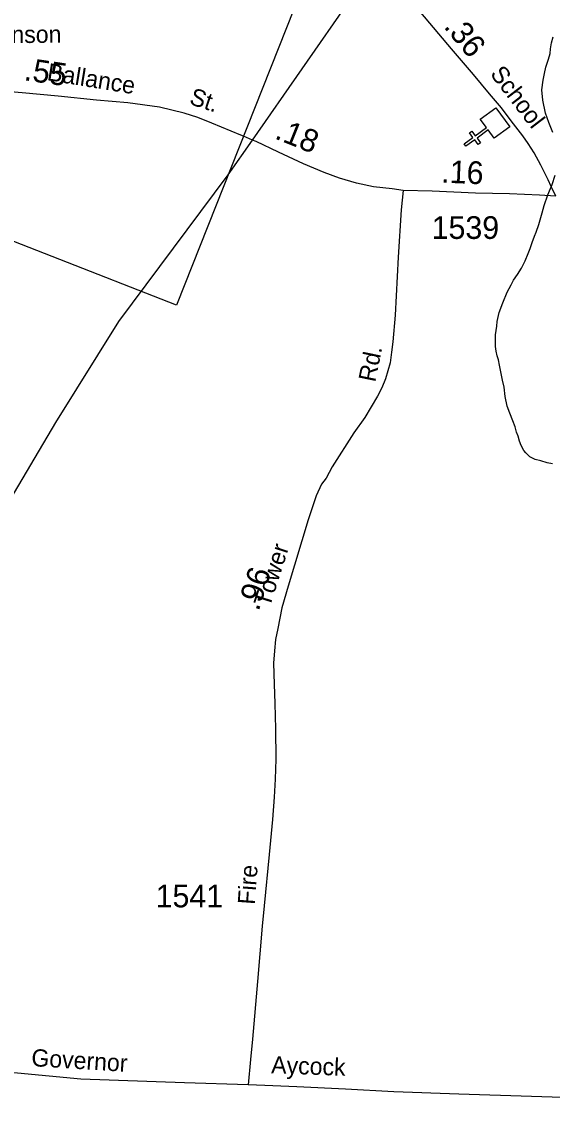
# Model space of a CAD drawing. Extents: x 2206922 to 2357709, y 510027 to 673830.
# Drawn here: x 2305149 to 2308071, y 645928 to 651934 of the extents above; entities that cross this region are included whole.
import ezdxf

# ---------------------------------------------------------------- set-up
doc = ezdxf.new("R2010")
doc.units = 0
for name, color, linetype in [('Exist Boundary Political City Limit New', 7, 'Continuous'), ('Exist Cultural Church CELL', 7, 'Continuous'), ('Exist Hydrographic Misc Water Feature', 7, 'Continuous'), ('Exist Road Non-System Type 51 Label', 7, 'Continuous'), ('Exist Road Secondary Mileage Hundredths English Label', 7, 'Continuous'), ('Exist Road Secondary Type 41 Attributed', 7, 'Continuous'), ('Exist Road Secondary Type 51 Attributed', 7, 'Continuous'), ('Exist Road Secondary Type 51 Label', 7, 'Continuous'), ('Exist Road Secondary Type 51 Number Label', 7, 'Continuous'), ('Exist Utilities Electrical Transmission Line', 7, 'Continuous'), ('Map Preparation Boundary City Limit Buffer Line', 7, 'Continuous')]:
    doc.layers.add(name, color=color, linetype=linetype)

msp = doc.modelspace()

# ---------------------------------------------------------------- linework, layer by layer
at = {"layer": 'Exist Boundary Political City Limit New'}
msp.add_lwpolyline([(2303401.8, 649390.8), (2303317, 649542.9), (2303089.8, 650127.4), (2303035.5, 650194.7), (2303351.8, 651009.5), (2303170.2, 651065.1), (2303245.8, 651290.1), (2303073.5, 651231.2), (2303156, 651468.6), (2301035.5, 652338.5), (2303631.2, 658792.3), (2308548.8, 656795.4), (2306001.2, 650373), (2304628.8, 650908.6), (2304584.2, 650853.8), (2304289.2, 650802.4), (2304227.2, 650603.8), (2304032.8, 650465.9), (2303944.5, 650218.4), (2303784, 650273.1), (2303401.8, 649390.8)], dxfattribs=at)
at = {"layer": 'Exist Cultural Church CELL'}
msp.add_lwpolyline([(2307751.9, 651292.6), (2307718.1, 651338.4), (2307656.7, 651293.4), (2307675.6, 651267.6), (2307662.7, 651258.1), (2307643.8, 651284), (2307595.3, 651248.4), (2307585.8, 651261.3), (2307634.4, 651296.9), (2307615.4, 651322.7), (2307628.3, 651332.1), (2307647.2, 651306.3), (2307708.6, 651351.3), (2307674.6, 651397.9), (2307760.5, 651460.8), (2307837.7, 651355.5)], close=True, dxfattribs=at)
at = {"layer": 'Exist Hydrographic Misc Water Feature'}
for points in [[(2308074.5, 651324), (2308051.9, 651379.7), (2308033.2, 651431.5), (2308018.7, 651501.5), (2308013.8, 651559.4), (2308021.5, 651613.4), (2308027.5, 651649.4), (2308036.5, 651683.7), (2308050.3, 651727.5), (2308059.9, 651759.7), (2308061.7, 651785.8), (2308067.5, 651817.8), (2308076.9, 651852)], [(2308072.2, 649499.2), (2308042.1, 649504.6), (2308007.8, 649516.2), (2307977.7, 649524), (2307947.7, 649537.8), (2307925.4, 649559.5), (2307915.3, 649573.2), (2307899.1, 649601.2), (2307890.9, 649625.1), (2307882.7, 649651), (2307874.5, 649673), (2307865.9, 649702.7), (2307853.6, 649736.5), (2307837.2, 649778.4), (2307822.9, 649816.3), (2307812.2, 649870.1), (2307805.4, 649921.9), (2307797.4, 649960), (2307780.2, 650043.7), (2307774.3, 650071.8), (2307767.7, 650093.4), (2307762, 650119.4), (2307759.3, 650145.4), (2307758.9, 650181.1), (2307758.5, 650209.2), (2307762.6, 650233.3), (2307766.1, 650257.5), (2307767.9, 650283.2), (2307779.2, 650333.4), (2307798.5, 650385.6), (2307822, 650445.8), (2307843.8, 650485.9), (2307857.5, 650510.2), (2307879, 650542.7), (2307900.8, 650576.7), (2307922.3, 650616.8), (2307937.7, 650657.1), (2307949.4, 650685), (2307961.1, 650719.3), (2307972.7, 650753.2), (2307982.4, 650775.3), (2307998, 650817.6), (2308015.4, 650881.9), (2308026.7, 650921.9), (2308045.9, 650981.9), (2308069.9, 651038.3), (2308087.2, 651088.4)]]:
    msp.add_lwpolyline(points, dxfattribs=at)
at = {"layer": 'Exist Road Secondary Type 41 Attributed'}
msp.add_lwpolyline([(2307250, 651004.6), (2307239.7, 650898.5), (2307222, 650637), (2307204.9, 650317.3), (2307193.4, 650171), (2307186.2, 650113.7), (2307177.6, 650054.9), (2307166.2, 650011.9), (2307151.8, 649967.5), (2307131.8, 649918.7), (2307108.9, 649871.4), (2307038.7, 649755.3), (2306978.5, 649669.3), (2306858.1, 649482.9), (2306825.2, 649419.8), (2306800.8, 649386.8), (2306770.7, 649322.3), (2306726.3, 649190.4), (2306616, 648824.8), (2306581.6, 648705.8), (2306558.7, 648592.5), (2306545.8, 648532.3), (2306541.5, 648469.2), (2306535.7, 648401.9), (2306538.6, 648285.7), (2306542.9, 648179.6), (2306547.2, 648040.6), (2306548.6, 647872.8), (2306544.3, 647762.4), (2306540, 647663.5), (2306530, 647540.2), (2306511.4, 647348.1), (2306484.2, 647065.7), (2306472.7, 646952.4), (2306446.9, 646648.5), (2306419.7, 646330.2), (2306409.7, 646218.3), (2306395.6, 646078.6)], dxfattribs=at)
at = {"layer": 'Exist Road Secondary Type 51 Attributed'}
for points in [[(2308090.3, 650974.4), (2308065, 651026.1), (2308048.1, 651064.1), (2308008.2, 651144.8), (2307970.7, 651213.1), (2307937.5, 651262.9), (2307909.8, 651305.3), (2307845.2, 651388.4), (2307791.7, 651460.4), (2307725.3, 651537.9), (2307636.8, 651643.1), (2307516.9, 651785.2), (2307347.2, 651984.6)], [(2307250, 651004.6), (2307189.8, 651013.7), (2307085.8, 651024.7), (2306992.8, 651044.7), (2306899.7, 651072.1), (2306814, 651104.1), (2306700.8, 651151.5), (2306564, 651215.4), (2306439.9, 651273.9), (2306419.5, 651282.8), (2306370.6, 651304), (2306356, 651310.4), (2306195.5, 651376.1), (2306118.8, 651407.1), (2306044, 651430.9), (2305908, 651464.2), (2305733.9, 651488.4), (2305560.5, 651503), (2305348.9, 651524.9), (2305151.9, 651543.1), (2304955.9, 651560)], [(2308090.3, 650974.4), (2308000.2, 650978.8), (2307836.2, 650987.2), (2307647.7, 650990), (2307408.7, 651000.9), (2307250, 651004.6)], [(2306395.6, 646078.6), (2306045.7, 646089.3), (2305474.1, 646109.4), (2305124.5, 646142.4), (2304998.4, 646151), (2304926.7, 646156.7), (2304815, 646159.6), (2304696, 646161), (2304547, 646155.3), (2304461.1, 646156.7), (2304343.6, 646161), (2304193.1, 646162.4), (2304038.4, 646180.4), (2303813.5, 646205.4), (2303544.1, 646242.7), (2303293.7, 646270.3), (2303270.4, 646272.8), (2303170.1, 646284.3), (2303019.7, 646307.2), (2302691.6, 646350.2), (2302519.6, 646369.6), (2302485.7, 646370)], [(2310943.9, 645928.3), (2308870.9, 645985.2), (2307556.6, 646027), (2307198.5, 646040.6), (2306931.4, 646054.3), (2306664.3, 646068), (2306488.2, 646075.6), (2306395.6, 646078.6)]]:
    msp.add_lwpolyline(points, dxfattribs=at)
at = {"layer": 'Exist Utilities Electrical Transmission Line'}
for p, q in [((2306419.5, 651282.8), (2307105.2, 652268.1)), ((2306286.2, 651091.2), (2306419.5, 651282.8)), ((2305683, 650284), (2306286.2, 651091.2))]:
    msp.add_line(p, q, dxfattribs=at)
msp.add_lwpolyline([(2303293.7, 646270.3), (2305336.9, 649727), (2305683, 650284)], dxfattribs=at)
at = {"layer": 'Map Preparation Boundary City Limit Buffer Line'}
msp.add_lwpolyline([(2303401.8, 649390.8), (2303317, 649542.9), (2303089.8, 650127.4), (2303035.5, 650194.7), (2303351.8, 651009.5), (2303170.2, 651065.1), (2303245.8, 651290.1), (2303073.5, 651231.2), (2303156, 651468.6), (2301035.5, 652338.5), (2303631.2, 658792.3), (2308548.8, 656795.4), (2306001.2, 650373), (2304628.8, 650908.6), (2304584.2, 650853.8), (2304289.2, 650802.4), (2304227.2, 650603.8), (2304032.8, 650465.9), (2303944.5, 650218.4), (2303784, 650273.1), (2303401.8, 649390.8)], dxfattribs=at)

# ---------------------------------------------------------------- texts
at = {"layer": 'Exist Road Non-System Type 51 Label'}
msp.add_text('Dickinson', height=95, rotation=0.44991, dxfattribs=at).set_placement((2304816.9, 651814.6))
at = {"layer": 'Exist Road Secondary Mileage Hundredths English Label'}
for s, rotation, p in [('.36', 309.48231, (2307469.8, 651905.8)), ('.55', 351.67716, (2305157.5, 651613)), ('.18', 338.24326, (2306536.8, 651292.7)), ('.16', 357.6156, (2307457.9, 651048.5)), ('.96', 72.20983, (2306453.1, 648683.9))]:
    msp.add_text(s, height=125, rotation=rotation, dxfattribs=at).set_placement(p)
at = {"layer": 'Exist Road Secondary Type 51 Label'}
for s, rotation, p in [('Ballance', 350.77621, (2305284.5, 651613.1)), ('School', 307.44431, (2307725.2, 651646.5)), ('St.', 341.80219, (2306066.9, 651482.4)), ('Rd.', 78.43184, (2307095.5, 649945.6)), ('Tower', 72.20983, (2306514.5, 648705.1)), ('Fire', 85.82034, (2306432.9, 647069.3)), ('Governor', 356.51956, (2305199.7, 646182.4)), ('Aycock', 358.00976, (2306521.8, 646142.6))]:
    msp.add_text(s, height=95, rotation=rotation, dxfattribs=at).set_placement(p)
at = {"layer": 'Exist Road Secondary Type 51 Number Label'}
for s, p in [('1539', (2307406.7, 650738.2)), ('1541', (2305886.2, 647056.5))]:
    msp.add_text(s, height=125, dxfattribs=at).set_placement(p)

doc.saveas('drawing.dxf')
